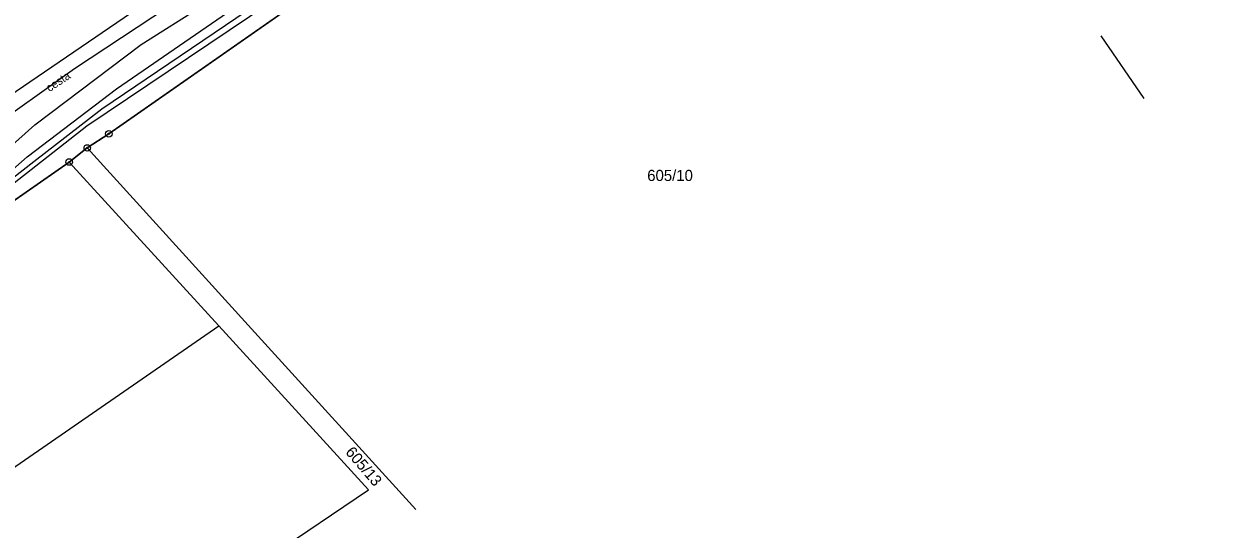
# Model space of a CAD drawing. Extents: x -469926 to -462499, y -1098642 to -1092733.
# Drawn here: x -467883.4 to -467702.3, y -1097229.6 to -1097152.6 of the extents above; entities that cross this region are included whole.
import ezdxf

# ---------------------------------------------------------------- set-up
doc = ezdxf.new("R2010")
doc.units = 0
for name, color, linetype in [('Vrstva 1', 7, 'Continuous'), ('Vrstva 10', 7, 'Continuous'), ('Vrstva 13', 7, 'Continuous'), ('Vrstva 20', 7, 'Continuous'), ('Vrstva 24', 7, 'Continuous'), ('Vrstva 50', 7, 'Continuous'), ('Vrstva 58', 7, 'Continuous'), ('Vrstva 62', 7, 'Continuous')]:
    doc.layers.add(name, color=color, linetype=linetype)

msp = doc.modelspace()

# ---------------------------------------------------------------- linework, layer by layer
at = {"layer": 'Vrstva 1'}
for p, q in [((-467870.41, -1097169.38), (-467815.79, -1097131.29)), ((-467712.61, -1097164.01), (-467719.18, -1097154.45)), ((-467712.61, -1097164.01), (-467719.18, -1097154.45)), ((-467873.68, -1097171.54), (-467870.41, -1097169.38)), ((-467876.44, -1097173.68), (-467873.68, -1097171.54)), ((-467848.65, -1097199.06), (-467873.68, -1097171.54)), ((-467891.79, -1097184.36), (-467876.44, -1097173.68)), ((-467853.63, -1097198.63), (-467876.44, -1097173.68)), ((-467930.67, -1097251.76), (-467853.63, -1097198.63)), ((-467830.83, -1097223.57), (-467853.63, -1097198.63)), ((-467823.62, -1097226.58), (-467848.65, -1097199.06)), ((-467907.49, -1097275.26), (-467830.83, -1097223.57))]:
    msp.add_line(p, q, dxfattribs=at)
at = {"layer": 'Vrstva 10'}
msp.add_lwpolyline([(-467598.73, -1096982.29), (-467649.9, -1097017.76), (-467674.64, -1097034.59), (-467690.63, -1097045.08), (-467701.48, -1097052.6), (-467724.66, -1097068.66), (-467747.92, -1097084.78), (-467770.93, -1097100.72), (-467793.76, -1097116.47), (-467815.79, -1097131.29), (-467870.41, -1097169.38), (-467873.68, -1097171.54), (-467876.44, -1097173.68), (-467891.79, -1097184.36), (-467920.81, -1097204.53), (-467935.93, -1097215.1), (-467938.26, -1097219.13)], dxfattribs=at)
at = {"layer": 'Vrstva 13'}
msp.add_lwpolyline([(-467900, -1097180.6), (-467897.17, -1097176.71), (-467889.34, -1097169.18), (-467875.61, -1097159.42), (-467858.94, -1097148.38), (-467843.47, -1097138.96), (-467822.08, -1097123.44), (-467793.53, -1097103.7), (-467762.79, -1097082.62), (-467723.39, -1097055.6), (-467688.2, -1097031.21), (-467649.59, -1097004.79), (-467608.42, -1096976.41)], dxfattribs=at)
at = {"layer": 'Vrstva 20'}
msp.add_lwpolyline([(-467898.53, -1097177.25), (-467898.92, -1097172.7), (-467750.16, -1097071.31), (-467710.1, -1097043.92), (-467659.44, -1097008.91), (-467601.25, -1096969.18), (-467576.17, -1096956.63), (-467559.87, -1096944.52), (-467546.18, -1096931.64), (-467506.1, -1096903.82), (-467451.19, -1096865.6), (-467389.34, -1096822.85), (-467331.14, -1096782.86), (-467269.83, -1096740.82), (-467245.75, -1096727.72), (-467237.39, -1096726.88), (-467228.65, -1096727.98), (-467203.72, -1096744.02), (-467183.73, -1096749.88), (-467175.02, -1096748.65), (-467161.6, -1096742.85), (-467144.51, -1096733.78)], dxfattribs=at)
at = {"layer": 'Vrstva 24'}
for centre, radius in [((-467870.41, -1097169.38), 0.5), ((-467870.41, -1097169.38), 0.1), ((-467873.68, -1097171.54), 0.5), ((-467873.68, -1097171.54), 0.1), ((-467876.44, -1097173.68), 0.5), ((-467876.44, -1097173.68), 0.1)]:
    msp.add_circle(centre, radius, dxfattribs=at)
at = {"layer": 'Vrstva 58'}
msp.add_lwpolyline([(-467898.53, -1097177.25), (-467898.92, -1097172.7), (-467750.16, -1097071.31), (-467710.1, -1097043.92), (-467659.44, -1097008.91), (-467601.25, -1096969.18), (-467576.17, -1096956.63), (-467559.87, -1096944.52), (-467546.18, -1096931.64), (-467506.1, -1096903.82), (-467451.19, -1096865.6), (-467389.34, -1096822.85), (-467331.14, -1096782.86), (-467269.83, -1096740.82), (-467245.75, -1096727.72), (-467237.39, -1096726.88), (-467228.65, -1096727.98), (-467203.72, -1096744.02)], dxfattribs=at)
at = {"layer": 'Vrstva 62'}
for points in [[(-467900, -1097189.6), (-467894.24, -1097182.87), (-467882.83, -1097172.91), (-467869.21, -1097162.52), (-467845.95, -1097146.5), (-467804.95, -1097118.93), (-467758.24, -1097086.54), (-467716.62, -1097057.29), (-467681.46, -1097033.32), (-467638.85, -1097003.12), (-467602.19, -1096978.67)], [(-467601.24, -1096980.54), (-467636.68, -1097004.58), (-467680.68, -1097034.92), (-467715.73, -1097058.9), (-467757.14, -1097087.33), (-467804.1, -1097119.81), (-467845.84, -1097148.27), (-467871.48, -1097165.62), (-467881.85, -1097173.64), (-467885.08, -1097176.19), (-467892.71, -1097183.28), (-467900, -1097191.69)], [(-467599.91, -1096981.34), (-467635.57, -1097005.53), (-467680.79, -1097036.66), (-467715.02, -1097059.71), (-467756.65, -1097088.13), (-467804.06, -1097120.62), (-467845.86, -1097149.5), (-467873.73, -1097168.23), (-467884.8, -1097176.9), (-467891.81, -1097183.48), (-467900, -1097194.03)], [(-467900, -1097186), (-467891.99, -1097177.18), (-467881.68, -1097168.02), (-467865.48, -1097155.8), (-467846.47, -1097143.77), (-467829.81, -1097132.13), (-467789.04, -1097103.58), (-467743.45, -1097072.34), (-467710.23, -1097049.32), (-467679.52, -1097028.9), (-467647.36, -1097006.29), (-467617.98, -1096985.44)]]:
    msp.add_lwpolyline(points, dxfattribs=at)

# ---------------------------------------------------------------- texts
at = {"layer": 'Vrstva 13'}
msp.add_text('cesta', height=1.25, rotation=33.8029, dxfattribs=at).set_placement((-467879.44, -1097163.06))
at = {"layer": 'Vrstva 50'}
msp.add_text('605/10', height=1.7, dxfattribs=at).set_placement((-467788.35, -1097176.57))
msp.add_text('605/13', height=1.7, rotation=310.482, dxfattribs=at).set_placement((-467834.44, -1097217.9))

doc.saveas('drawing.dxf')
